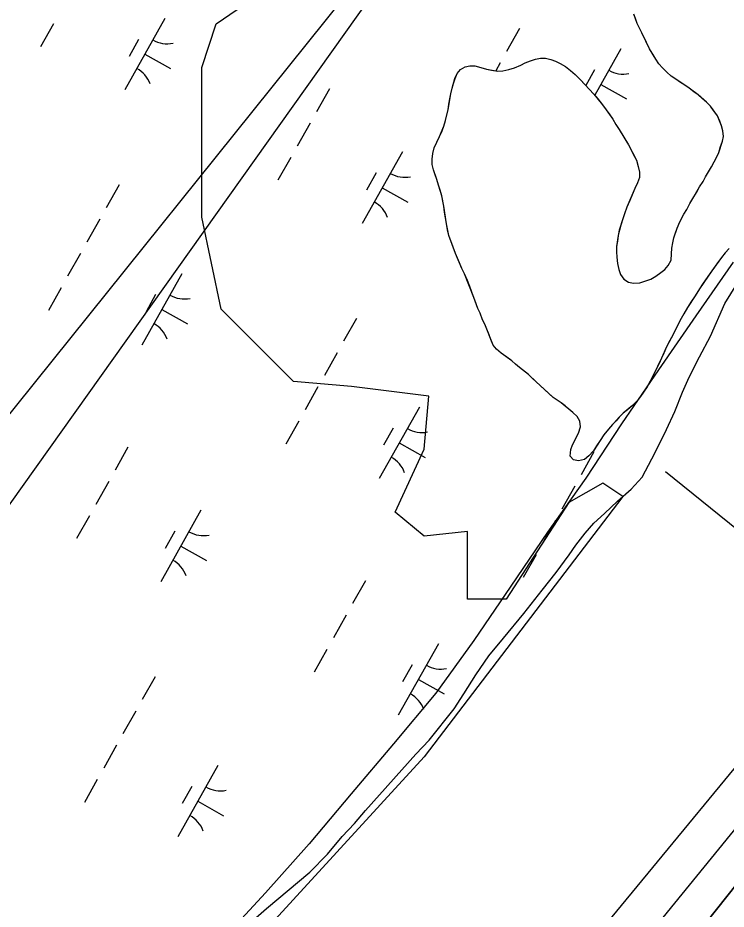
# Model space of a CAD drawing. Extents: x 3913936 to 3933962, y 195330 to 217741.
# Drawn here: x 3921301 to 3921734, y 200928 to 201472 of the extents above; entities that cross this region are included whole.
import ezdxf

# ---------------------------------------------------------------- set-up
doc = ezdxf.new("R2010")
doc.units = 0
for name, color, linetype in [('V-LEVE-TOET', 7, 'Continuous'), ('V-RIVR-EDGE', 7, 'Continuous'), ('V-RRAP-FSHR', 7, 'Continuous'), ('V-TOPO-DPTH', 7, 'Continuous'), ('V-TOPO-MINR', 7, 'Continuous'), ('V-TOPO-SHOR', 7, 'Continuous'), ('V-UTIL-LINE', 7, 'Continuous'), ('V-WETL-SWMP', 7, 'Continuous')]:
    doc.layers.add(name, color=color, linetype=linetype)

msp = doc.modelspace()

# ---------------------------------------------------------------- linework, layer by layer
at = {"layer": 'V-LEVE-TOET'}
msp.add_line((3921696.54, 201194.83), (3921821.13, 201093.88), dxfattribs=at)
at = {"layer": 'V-RIVR-EDGE'}
for points in [[(3921670.35, 201179.41), (3921658.2, 201187.68), (3921637.55, 201175.88), (3921599.19, 201116.88), (3921575.59, 201116.88), (3921575.59, 201158.18), (3921549.04, 201155.23), (3921531.33, 201169.98), (3921549.04, 201208.34), (3921551.99, 201240.79), (3921504.78, 201246.69), (3921469.38, 201249.64), (3921425.12, 201293.89), (3921413.32, 201349.95), (3921413.32, 201406.01), (3921413.32, 201441.41), (3921422.17, 201467.96), (3921460.53, 201494.51)], [(3921670.35, 201179.41), (3921549.12, 201020.46), (3921415.83, 200875.05), (3921337.06, 200789.01), (3921188.01, 200632.69), (3921116.52, 200553.92), (3921101.97, 200528.48), (3921075.31, 200490.91), (3921049.87, 200450.92), (3921013.51, 200416.99), (3920980.8, 200402.45), (3920923.84, 200350.34), (3920881.43, 200312.78), (3920800.24, 200218.26), (3920726.32, 200131.01), (3920696.03, 200086.18), (3920643.92, 200055.88), (3920594.24, 200014.68), (3920561.69, 199977.31)]]:
    msp.add_lwpolyline(points, dxfattribs=at)
at = {"layer": 'V-RRAP-FSHR'}
msp.add_lwpolyline([(3921737.73, 201322.58), (3921714.96, 201289.69), (3921692.2, 201256.8), (3921669.64, 201223.77), (3921647.75, 201190.74), (3921624.51, 201157.71), (3921601.95, 201124.68), (3921579.39, 201091.65), (3921556.28, 201059.4), (3921530.47, 201028.49), (3921504.65, 200997.93), (3921478.84, 200967.37), (3921452.28, 200937.47), (3921425.1, 200908.13)], dxfattribs=at)
at = {"layer": 'V-TOPO-DPTH'}
for points in [[(3923095.91, 202678.46), (3922791.11, 202297.8), (3922789.59, 202295.95), (3922787.26, 202293.23), (3922784.95, 202290.48), (3922157.44, 201521.67), (3922155.7, 201519.54), (3922153.96, 201517.41), (3922152.21, 201515.29), (3922150.47, 201513.16), (3922148.07, 201510.25), (3922146.97, 201508.92), (3922146.42, 201508.26), (3922145.87, 201507.61), (3922141.95, 201502.95), (3922139.44, 201499.96), (3922136.94, 201496.96), (3922134.44, 201493.96), (3922131.96, 201490.95), (3921528.01, 200758.19)], [(3921571.56, 200731.02), (3921771, 200981.89), (3921838.64, 201066.04), (3921906.88, 201149.7), (3921976, 201232.63), (3922045.72, 201315.07), (3922153.04, 201440.58), (3922169.51, 201459.92), (3922185.93, 201479.31), (3922202.27, 201498.77), (3922970.95, 202357.51)], [(3921571.56, 200731.02), (3921771, 200981.89), (3921838.64, 201066.04), (3921906.88, 201149.7), (3921976, 201232.63), (3922045.72, 201315.07), (3922153.04, 201440.58), (3922169.51, 201459.92), (3922185.93, 201479.31), (3922202.27, 201498.77), (3922970.95, 202357.51)]]:
    msp.add_lwpolyline(points, dxfattribs=at)
at = {"layer": 'V-TOPO-MINR'}
for points in [[(3923095.91, 202678.46), (3922791.11, 202297.8), (3922789.59, 202295.95), (3922787.26, 202293.23), (3922784.95, 202290.48), (3922157.44, 201521.67), (3922155.7, 201519.54), (3922153.96, 201517.41), (3922152.21, 201515.29), (3922150.47, 201513.16), (3922148.07, 201510.25), (3922146.97, 201508.92), (3922146.42, 201508.26), (3922145.87, 201507.61), (3922141.95, 201502.95), (3922139.44, 201499.96), (3922136.94, 201496.96), (3922134.44, 201493.96), (3922131.96, 201490.95), (3921528.01, 200758.19)], [(3922956.69, 202387.01), (3922940, 202360.98), (3922926.57, 202340.72), (3922912.73, 202320.75), (3922898.3, 202301.2), (3922883.47, 202281.95), (3922854.79, 202245.85), (3922330.9, 201690.94), (3922303.28, 201658.32), (3922275.74, 201625.63), (3922248.33, 201592.82), (3922221.02, 201559.94), (3922183.26, 201514.3), (3922174.87, 201504.2), (3922166.46, 201494.11), (3922158, 201484.06), (3922149.52, 201474.03), (3922091.91, 201406.13), (3922054.74, 201362.05), (3922017.74, 201317.82), (3921981.01, 201273.38), (3921944.45, 201228.79), (3921549.88, 200744.53)], [(3922970.95, 202357.51), (3922202.27, 201498.77), (3922185.93, 201479.31), (3922169.51, 201459.92), (3922153.04, 201440.58), (3922045.72, 201315.07), (3921976, 201232.63), (3921906.88, 201149.7), (3921838.64, 201066.04), (3921771, 200981.89), (3921571.56, 200731.02)]]:
    msp.add_lwpolyline(points, dxfattribs=at)
at = {"layer": 'V-TOPO-SHOR'}
for points in [[(3921679.42, 201370.98), (3921677.75, 201367.5), (3921676.09, 201363.64), (3921674.69, 201360.28), (3921672.9, 201356.16), (3921671.36, 201352.04), (3921670.34, 201348.95), (3921669.2, 201345.22), (3921668.31, 201342.13), (3921667.67, 201338.91), (3921667.17, 201335.43), (3921666.66, 201332.09), (3921666.54, 201328.87), (3921666.68, 201325.65), (3921667.2, 201321.8), (3921667.98, 201318.07), (3921669.02, 201314.98), (3921671.09, 201312.16), (3921673.92, 201310.36), (3921677.02, 201309.73), (3921680.74, 201310), (3921684.47, 201311.17), (3921687.56, 201312.2), (3921690.64, 201314.01), (3921693.72, 201316.21), (3921696.03, 201318.15), (3921698.08, 201320.47), (3921699.87, 201323.82), (3921700.25, 201327.55), (3921700.37, 201331.15), (3921700.88, 201334.24), (3921701.51, 201337.46), (3921702.53, 201340.42), (3921703.68, 201343.38), (3921705.34, 201347.12), (3921707.77, 201351.76), (3921709.44, 201354.59), (3921711.36, 201358.33), (3921713.28, 201361.42), (3921715.33, 201365.16), (3921717.25, 201368.51), (3921719.43, 201371.73), (3921720.96, 201374.69), (3921722.75, 201377.66), (3921724.55, 201380.75), (3921726.21, 201383.72), (3921727.62, 201386.42), (3921729.03, 201389.51), (3921730.17, 201393.12), (3921731.32, 201396.34), (3921731.83, 201399.3), (3921731.56, 201402.64), (3921730.78, 201405.73), (3921729.62, 201408.68), (3921728.32, 201411.77), (3921725.87, 201415.11), (3921723.93, 201417.67), (3921721.48, 201420.24), (3921718.9, 201422.55), (3921716.45, 201424.6), (3921714, 201426.39), (3921711.03, 201428.7), (3921708.33, 201430.49), (3921705.75, 201432.29), (3921702.78, 201434.34), (3921699.95, 201436.13), (3921697.24, 201438.57), (3921694.66, 201441.14), (3921692.46, 201443.57), (3921690.53, 201446.53), (3921688.72, 201449.48), (3921686.78, 201452.82), (3921684.97, 201456.55), (3921683.67, 201459.37), (3921682.12, 201462.58), (3921680.57, 201465.41), (3921679.27, 201468.24), (3921678.11, 201471.19), (3921677.07, 201474.02)], [(3921607.43, 201258.33), (3921604.85, 201260.26), (3921602.66, 201262.31), (3921599.56, 201264.49), (3921596.08, 201266.92), (3921593.25, 201269.36), (3921591.18, 201271.92), (3921589.88, 201275.27), (3921588.85, 201278.09), (3921587.42, 201281.56), (3921586.25, 201284.65), (3921584.83, 201287.35), (3921583.28, 201291.46), (3921581.98, 201294.28), (3921580.95, 201297.11), (3921579.52, 201300.97), (3921578.22, 201304.18), (3921576.93, 201307.65), (3921575.5, 201311.25), (3921573.82, 201315.36), (3921572.14, 201318.7), (3921570.71, 201322.17), (3921569.42, 201325), (3921568.25, 201327.83), (3921566.83, 201331.68), (3921565.4, 201335.66), (3921564.23, 201338.75), (3921563.45, 201342.35), (3921562.67, 201345.95), (3921562.14, 201349.55), (3921561.62, 201353.15), (3921561.1, 201356.75), (3921560.57, 201359.71), (3921559.92, 201363.05), (3921558.88, 201366.52), (3921557.84, 201369.61), (3921556.93, 201372.95), (3921555.9, 201375.91), (3921554.86, 201378.99), (3921554.08, 201382.08), (3921553.94, 201385.42), (3921554.44, 201388.9), (3921555.33, 201392.37), (3921556.87, 201395.85), (3921558.53, 201399.2), (3921560.07, 201402.81), (3921561.22, 201405.64), (3921562.24, 201409.12), (3921563, 201412.33), (3921563.76, 201415.81), (3921564.27, 201418.9), (3921564.9, 201422.25), (3921565.41, 201425.21), (3921566.17, 201428.68), (3921567.06, 201431.65), (3921567.96, 201434.61), (3921569.23, 201437.7), (3921571.41, 201440.15), (3921574.11, 201441.7), (3921577.07, 201442.35), (3921580.15, 201442.49), (3921583.76, 201441.47), (3921587.24, 201440.32), (3921590.2, 201439.81), (3921594.06, 201439.18), (3921597.15, 201439.32), (3921600.87, 201440.23), (3921604.22, 201441.27), (3921608.07, 201442.82), (3921610.9, 201444.25), (3921613.98, 201445.54), (3921617.07, 201446.45), (3921620.15, 201447.1), (3921623.24, 201447.11), (3921626.46, 201446.35), (3921629.42, 201445.2), (3921632.26, 201443.79), (3921635.35, 201442), (3921638.57, 201439.56), (3921641.41, 201437), (3921644.63, 201433.79), (3921647.08, 201431.1), (3921650.18, 201427.89), (3921652.63, 201425.19), (3921655.09, 201422.24), (3921657.93, 201418.65), (3921660.25, 201415.57), (3921662.45, 201412.48), (3921664.26, 201409.92), (3921666.2, 201406.58), (3921668.13, 201403.62), (3921670.46, 201399.77), (3921672.27, 201396.82), (3921673.82, 201394.25), (3921675.5, 201391.04), (3921677.05, 201388.08), (3921678.73, 201384.87), (3921679.9, 201381.01), (3921680.56, 201377.41), (3921680.57, 201374.32), (3921679.42, 201370.98)], [(3921735.36, 201330.86), (3921732.93, 201328.15), (3921730.62, 201325.32), (3921727.8, 201321.45), (3921724.72, 201317.33), (3921722.29, 201313.85), (3921719.09, 201309.08), (3921717.16, 201306.24), (3921714.6, 201301.99), (3921712.43, 201298.76), (3921709.86, 201294.77), (3921707.69, 201290.9), (3921706.15, 201288.2)], [(3921706.15, 201288.2), (3921704.36, 201285.1), (3921702.82, 201281.89), (3921701.29, 201278.79), (3921699.11, 201274.67), (3921697.19, 201270.93), (3921695.4, 201266.94), (3921694.12, 201263.85), (3921692.59, 201260.76), (3921690.67, 201256.89), (3921688.88, 201253.29), (3921686.96, 201249.55), (3921685.42, 201246.71), (3921685.25, 201246.44)], [(3921627.82, 201240.02), (3921627.68, 201240.12), (3921624.71, 201242.94), (3921622.39, 201244.99), (3921619.81, 201247.43), (3921617.49, 201249.48), (3921615.29, 201251.54), (3921612.84, 201253.97), (3921607.43, 201258.33)], [(3921685.25, 201246.44), (3921683.38, 201243.69), (3921681.31, 201240.58), (3921679.13, 201237.96), (3921676.28, 201234.97), (3921673.19, 201232.47), (3921670.57, 201230.27), (3921668.27, 201228.01), (3921666.27, 201225.69), (3921664.2, 201223.38), (3921661.66, 201220.51), (3921658.93, 201217.21), (3921656.5, 201213.74), (3921654.44, 201210.51), (3921652.56, 201207.34), (3921649.77, 201204.23), (3921646.98, 201201.97), (3921643.45, 201201.23), (3921640.41, 201201.89), (3921638.33, 201204.2), (3921638.69, 201208.15), (3921639.78, 201210.95), (3921641.77, 201214.79), (3921643.47, 201218.15), (3921644.68, 201221.98), (3921644.12, 201225.45), (3921642.59, 201228.24), (3921639.96, 201230.86), (3921637.52, 201232.79), (3921635.21, 201234.74), (3921632.71, 201236.68), (3921627.82, 201240.02)]]:
    msp.add_lwpolyline(points, dxfattribs=at)
at = {"layer": 'V-UTIL-LINE'}
for points in [[(3928315.82, 212388.13), (3926944.7, 210748.94), (3926592.74, 210251.47), (3926408.93, 209914.99), (3925628.64, 208474.44), (3925139.98, 207727.42), (3924555.96, 206253.65), (3924055.82, 204771.45), (3923484.9, 203858.52), (3922256.01, 202262.65), (3921816.4, 201905.57), (3920704.84, 200345.08), (3920462.44, 200062.72)], [(3928328.32, 212380.93), (3926784.14, 210502.92), (3926424.72, 209908.68), (3925640.45, 208467.64), (3924952.2, 207329.25), (3923971.74, 204752.16), (3923252.9, 203563.68), (3921560.17, 201558.84), (3920397.87, 200112.86)]]:
    msp.add_lwpolyline(points, dxfattribs=at)
at = {"layer": 'V-WETL-SWMP'}
for p, q in [((3921390.82, 201471.31), (3921366.32, 201427.73)), ((3921679.27, 201468.24), (3921677.07, 201474.02)), ((3921322.72, 201467.95), (3921314.88, 201454.01)), ((3921607.26, 201465.11), (3921599.42, 201451.17)), ((3921680.57, 201465.41), (3921679.27, 201468.24)), ((3921682.12, 201462.58), (3921680.57, 201465.41)), ((3921686.78, 201452.82), (3921682.12, 201462.58)), ((3921374.79, 201458.53), (3921368.91, 201448.07)), ((3921378.57, 201449.52), (3921394.26, 201440.7)), ((3921669.19, 201452.76), (3921653.26, 201424.42)), ((3921690.53, 201446.53), (3921686.78, 201452.82)), ((3921574.11, 201441.7), (3921577.07, 201442.35)), ((3921577.07, 201442.35), (3921580.15, 201442.49)), ((3921580.15, 201442.49), (3921583.76, 201441.47)), ((3921595.5, 201444.19), (3921592.8, 201439.39)), ((3921604.22, 201441.27), (3921608.07, 201442.82)), ((3921608.07, 201442.82), (3921610.9, 201444.25)), ((3921610.9, 201444.25), (3921613.98, 201445.54)), ((3921613.98, 201445.54), (3921617.07, 201446.45)), ((3921617.07, 201446.45), (3921620.15, 201447.1)), ((3921620.15, 201447.1), (3921623.24, 201447.11)), ((3921623.24, 201447.11), (3921626.46, 201446.35)), ((3921626.46, 201446.35), (3921629.42, 201445.2)), ((3921629.42, 201445.2), (3921632.25, 201443.79)), ((3921632.25, 201443.79), (3921635.35, 201442)), ((3921692.46, 201443.57), (3921690.53, 201446.53)), ((3921694.66, 201441.14), (3921692.46, 201443.57)), ((3921567.95, 201434.61), (3921569.23, 201437.7)), ((3921569.23, 201437.7), (3921571.41, 201440.15)), ((3921571.41, 201440.15), (3921574.11, 201441.7)), ((3921583.76, 201441.47), (3921587.24, 201440.32)), ((3921587.24, 201440.32), (3921594.06, 201439.18)), ((3921594.06, 201439.18), (3921597.15, 201439.32)), ((3921597.15, 201439.32), (3921600.87, 201440.23)), ((3921600.87, 201440.23), (3921604.22, 201441.27)), ((3921635.35, 201442), (3921638.57, 201439.56)), ((3921638.57, 201439.56), (3921641.41, 201437)), ((3921641.41, 201437), (3921644.63, 201433.79)), ((3921653.15, 201439.98), (3921647.77, 201430.42)), ((3921697.24, 201438.57), (3921694.66, 201441.14)), ((3921699.95, 201436.13), (3921697.24, 201438.57)), ((3921566.17, 201428.68), (3921567.95, 201434.61)), ((3921644.63, 201433.79), (3921652.63, 201425.19)), ((3921702.78, 201434.34), (3921699.95, 201436.13)), ((3921711.03, 201428.7), (3921702.78, 201434.34)), ((3921491.24, 201428.29), (3921483.4, 201414.34)), ((3921565.41, 201425.21), (3921566.17, 201428.68)), ((3921656.94, 201430.97), (3921672.63, 201422.15)), ((3921716.45, 201424.6), (3921711.03, 201428.7)), ((3921563.76, 201415.81), (3921565.41, 201425.21)), ((3921652.63, 201425.19), (3921657.93, 201418.65)), ((3921721.48, 201420.24), (3921716.45, 201424.6)), ((3921562.24, 201409.12), (3921563.76, 201415.81)), ((3921657.93, 201418.65), (3921660.25, 201415.57)), ((3921660.25, 201415.57), (3921664.25, 201409.92)), ((3921723.93, 201417.67), (3921721.48, 201420.24)), ((3921728.32, 201411.77), (3921723.93, 201417.67)), ((3921664.25, 201409.92), (3921666.2, 201406.58)), ((3921730.78, 201405.73), (3921728.32, 201411.77)), ((3921479.48, 201407.37), (3921471.64, 201393.42)), ((3921558.53, 201399.2), (3921561.22, 201405.64)), ((3921561.22, 201405.64), (3921562.24, 201409.12)), ((3921666.2, 201406.58), (3921668.13, 201403.62)), ((3921731.56, 201402.64), (3921730.78, 201405.73)), ((3921556.87, 201395.85), (3921558.53, 201399.2)), ((3921668.13, 201403.62), (3921673.82, 201394.25)), ((3921731.32, 201396.34), (3921731.83, 201399.3)), ((3921731.83, 201399.3), (3921731.56, 201402.64)), ((3921555.33, 201392.37), (3921556.87, 201395.85)), ((3921673.82, 201394.25), (3921678.73, 201384.87)), ((3921729.02, 201389.51), (3921731.32, 201396.34)), ((3921535.82, 201389.8), (3921511.32, 201346.22)), ((3921553.94, 201385.42), (3921554.44, 201388.9)), ((3921554.44, 201388.9), (3921555.33, 201392.37)), ((3921727.62, 201386.42), (3921729.02, 201389.51)), ((3921467.72, 201386.44), (3921459.88, 201372.5)), ((3921554.08, 201382.08), (3921553.94, 201385.42)), ((3921678.73, 201384.87), (3921679.9, 201381.01)), ((3921724.55, 201380.75), (3921727.62, 201386.42)), ((3921519.78, 201377.02), (3921513.9, 201366.56)), ((3921554.86, 201378.99), (3921554.08, 201382.08)), ((3921556.93, 201372.95), (3921554.86, 201378.99)), ((3921679.9, 201381.01), (3921680.56, 201377.41)), ((3921680.56, 201377.41), (3921680.56, 201374.32)), ((3921720.96, 201374.69), (3921724.55, 201380.75)), ((3921557.84, 201369.61), (3921556.93, 201372.95)), ((3921680.56, 201374.32), (3921679.42, 201370.98)), ((3921717.25, 201368.51), (3921719.43, 201371.73)), ((3921719.43, 201371.73), (3921720.96, 201374.69)), ((3921362.81, 201369.71), (3921354.97, 201355.76)), ((3921523.57, 201368.01), (3921539.26, 201359.19)), ((3921559.92, 201363.05), (3921557.84, 201369.61)), ((3921677.75, 201367.5), (3921672.9, 201356.16)), ((3921679.42, 201370.98), (3921677.75, 201367.5)), ((3921713.28, 201361.42), (3921717.25, 201368.51)), ((3921561.1, 201356.75), (3921559.92, 201363.05)), ((3921711.36, 201358.33), (3921713.28, 201361.42)), ((3921562.67, 201345.95), (3921561.1, 201356.75)), ((3921672.9, 201356.16), (3921671.36, 201352.04)), ((3921709.44, 201354.59), (3921711.36, 201358.33)), ((3921671.36, 201352.04), (3921670.34, 201348.95)), ((3921705.34, 201347.12), (3921707.77, 201351.76)), ((3921707.77, 201351.76), (3921709.44, 201354.59)), ((3921351.05, 201348.79), (3921343.21, 201334.84)), ((3921564.23, 201338.75), (3921562.67, 201345.95)), ((3921670.34, 201348.95), (3921668.3, 201342.13)), ((3921703.68, 201343.38), (3921705.34, 201347.12)), ((3921667.67, 201338.91), (3921666.66, 201332.09)), ((3921668.3, 201342.13), (3921667.67, 201338.91)), ((3921701.51, 201337.46), (3921703.68, 201343.38)), ((3921568.25, 201327.83), (3921564.23, 201338.75)), ((3921700.37, 201331.15), (3921700.88, 201334.24)), ((3921700.88, 201334.24), (3921701.51, 201337.46)), ((3921666.66, 201332.09), (3921666.54, 201328.87)), ((3921666.54, 201328.87), (3921666.68, 201325.65)), ((3921700.25, 201327.55), (3921700.37, 201331.15)), ((3921732.93, 201328.15), (3921730.62, 201325.32)), ((3921735.36, 201330.86), (3921732.93, 201328.15)), ((3921339.29, 201327.86), (3921331.45, 201313.92)), ((3921572.14, 201318.7), (3921568.25, 201327.83)), ((3921666.68, 201325.65), (3921667.2, 201321.8)), ((3921698.08, 201320.47), (3921699.88, 201323.82)), ((3921699.88, 201323.82), (3921700.25, 201327.55)), ((3921730.62, 201325.32), (3921724.72, 201317.33)), ((3921573.82, 201315.36), (3921572.14, 201318.7)), ((3921667.2, 201321.8), (3921667.98, 201318.07)), ((3921667.98, 201318.07), (3921669.02, 201314.98)), ((3921693.72, 201316.21), (3921696.03, 201318.15)), ((3921696.03, 201318.15), (3921698.08, 201320.47)), ((3921724.72, 201317.33), (3921717.16, 201306.24)), ((3921401.22, 201315.51), (3921376.72, 201271.93)), ((3921579.52, 201300.97), (3921573.82, 201315.36)), ((3921669.02, 201314.98), (3921671.09, 201312.16)), ((3921671.09, 201312.16), (3921673.93, 201310.37)), ((3921680.74, 201310), (3921687.56, 201312.2)), ((3921687.56, 201312.2), (3921690.64, 201314.01)), ((3921690.64, 201314.01), (3921693.72, 201316.21)), ((3921327.53, 201306.94), (3921319.69, 201293)), ((3921673.93, 201310.37), (3921677.01, 201309.73)), ((3921677.01, 201309.73), (3921680.74, 201310)), ((3921717.16, 201306.24), (3921714.6, 201301.99)), ((3921732.65, 201297.25), (3921740.08, 201309.1)), ((3921385.18, 201302.73), (3921379.3, 201292.27)), ((3921581.98, 201294.28), (3921579.52, 201300.97)), ((3921714.6, 201301.99), (3921709.86, 201294.77)), ((3921723.95, 201277.41), (3921732.65, 201297.25)), ((3921388.97, 201293.72), (3921404.66, 201284.9)), ((3921583.28, 201291.46), (3921581.98, 201294.28)), ((3921584.83, 201287.35), (3921583.28, 201291.46)), ((3921709.86, 201294.77), (3921706.15, 201288.2)), ((3921507.81, 201288.2), (3921499.97, 201274.25)), ((3921586.25, 201284.65), (3921584.83, 201287.35)), ((3921591.18, 201271.92), (3921586.25, 201284.65)), ((3921704.36, 201285.11), (3921701.29, 201278.79)), ((3921706.15, 201288.2), (3921704.36, 201285.11)), ((3921701.29, 201278.79), (3921697.19, 201270.93)), ((3921717.3, 201264.79), (3921723.95, 201277.41)), ((3921593.25, 201269.36), (3921591.18, 201271.92)), ((3921596.08, 201266.92), (3921593.25, 201269.36)), ((3921697.19, 201270.93), (3921694.12, 201263.85)), ((3921496.05, 201267.28), (3921488.21, 201253.33)), ((3921602.66, 201262.31), (3921596.08, 201266.92)), ((3921694.12, 201263.85), (3921688.88, 201253.29)), ((3921710.9, 201252.42), (3921717.3, 201264.79)), ((3921604.85, 201260.26), (3921602.66, 201262.31)), ((3921607.43, 201258.33), (3921604.85, 201260.26)), ((3921612.84, 201253.97), (3921607.43, 201258.33)), ((3921617.49, 201249.48), (3921612.84, 201253.97)), ((3921688.88, 201253.29), (3921685.25, 201246.44)), ((3921706.81, 201243.14), (3921710.9, 201252.42)), ((3921484.29, 201246.35), (3921476.45, 201232.41)), ((3921627.82, 201240.02), (3921617.49, 201249.48)), ((3921685.25, 201246.44), (3921681.31, 201240.58)), ((3921702.21, 201231.29), (3921706.81, 201243.14)), ((3921632.71, 201236.68), (3921627.82, 201240.02)), ((3921639.96, 201230.85), (3921632.71, 201236.68)), ((3921679.13, 201237.96), (3921676.28, 201234.97)), ((3921681.31, 201240.58), (3921679.13, 201237.96)), ((3921546.21, 201234), (3921521.71, 201190.42)), ((3921642.59, 201228.24), (3921639.96, 201230.85)), ((3921670.57, 201230.27), (3921668.27, 201228.01)), ((3921676.28, 201234.97), (3921670.57, 201230.27)), ((3921697.1, 201220.47), (3921702.21, 201231.29)), ((3921472.53, 201225.43), (3921464.69, 201211.49)), ((3921644.12, 201225.45), (3921642.59, 201228.24)), ((3921644.67, 201221.98), (3921644.12, 201225.45)), ((3921668.27, 201228.01), (3921661.66, 201220.51)), ((3921530.18, 201221.22), (3921524.3, 201210.76)), ((3921643.47, 201218.15), (3921644.67, 201221.98)), ((3921661.66, 201220.51), (3921658.93, 201217.21)), ((3921691.98, 201209.91), (3921697.1, 201220.47)), ((3921639.78, 201210.96), (3921643.47, 201218.15)), ((3921656.5, 201213.74), (3921652.56, 201207.34)), ((3921658.93, 201217.21), (3921656.5, 201213.74)), ((3921368.27, 201209.53), (3921360.43, 201195.58)), ((3921533.96, 201212.21), (3921549.65, 201203.39)), ((3921638.69, 201208.15), (3921639.78, 201210.96)), ((3921688.14, 201202.44), (3921691.98, 201209.91)), ((3921638.33, 201204.2), (3921638.69, 201208.15)), ((3921640.41, 201201.89), (3921638.33, 201204.2)), ((3921652.81, 201206.69), (3921644.97, 201192.74)), ((3921649.77, 201204.23), (3921646.98, 201201.97)), ((3921652.56, 201207.34), (3921649.77, 201204.23)), ((3921643.45, 201201.23), (3921640.41, 201201.89)), ((3921646.98, 201201.97), (3921643.45, 201201.23)), ((3921682.25, 201191.36), (3921688.14, 201202.44)), ((3921356.51, 201188.61), (3921348.67, 201174.66)), ((3921675.58, 201183.88), (3921682.25, 201191.36)), ((3921641.05, 201185.77), (3921633.21, 201171.82)), ((3921667.12, 201176.65), (3921675.58, 201183.88)), ((3921659.16, 201169.17), (3921667.12, 201176.65)), ((3921412.85, 201171.04), (3921388.34, 201127.46)), ((3921344.75, 201167.69), (3921336.91, 201153.74)), ((3921629.28, 201164.85), (3921621.44, 201150.9)), ((3921652.74, 201163.23), (3921659.16, 201169.17)), ((3921647.36, 201157.04), (3921652.74, 201163.23)), ((3921396.81, 201158.26), (3921390.93, 201147.8)), ((3921641.72, 201149.82), (3921647.36, 201157.04)), ((3921400.6, 201149.25), (3921416.29, 201140.43)), ((3921637.62, 201143.89), (3921641.72, 201149.82)), ((3921617.52, 201143.92), (3921609.68, 201129.98)), ((3921629.67, 201133.06), (3921637.62, 201143.89)), ((3921621.21, 201122.23), (3921629.67, 201133.06)), ((3921513.27, 201128.02), (3921505.43, 201114.07)), ((3921609.93, 201108.05), (3921621.21, 201122.23)), ((3921501.51, 201107.1), (3921493.67, 201093.15)), ((3921597.62, 201093.09), (3921609.93, 201108.05)), ((3921557.84, 201089.53), (3921533.34, 201045.95)), ((3921588.65, 201082.26), (3921597.62, 201093.09)), ((3921489.75, 201086.18), (3921481.91, 201072.23)), ((3921580.7, 201070.66), (3921588.65, 201082.26)), ((3921541.81, 201076.75), (3921535.93, 201066.29)), ((3921384.83, 201069.44), (3921376.99, 201055.49)), ((3921545.59, 201067.74), (3921561.28, 201058.92)), ((3921573.27, 201059.06), (3921580.7, 201070.66)), ((3921567.38, 201049.78), (3921573.27, 201059.06)), ((3921373.07, 201048.52), (3921365.23, 201034.57)), ((3921552.25, 201030.7), (3921567.38, 201049.78)), ((3921544.04, 201022.18), (3921552.25, 201030.7)), ((3921361.31, 201027.6), (3921353.47, 201013.65)), ((3921513.26, 200987.88), (3921544.04, 201022.18)), ((3921423.24, 201015.24), (3921398.74, 200971.66)), ((3921349.55, 201006.67), (3921341.71, 200992.73)), ((3921407.2, 201002.46), (3921401.32, 200992)), ((3921410.99, 200993.45), (3921426.68, 200984.63)), ((3921506.6, 200979.88), (3921513.26, 200987.88)), ((3921499.16, 200971.89), (3921506.6, 200979.88)), ((3921490.18, 200961.06), (3921499.16, 200971.89)), ((3921479.4, 200950.22), (3921490.18, 200961.06)), ((3921452.96, 200928.02), (3921479.4, 200950.22)), ((3921410.1, 200890.59), (3921452.96, 200928.02))]:
    msp.add_line(p, q, dxfattribs=at)
for centre, start, end in [((3921392.31, 201473.48), 239.8861, 281.4297), ((3921365.24, 201425.32), 19.8861, 61.4297), ((3921670.68, 201454.93), 239.8861, 281.4297), ((3921537.31, 201391.97), 239.8861, 281.4297), ((3921510.24, 201343.81), 19.8861, 61.4297), ((3921402.71, 201317.68), 239.8861, 281.4297), ((3921375.64, 201269.52), 19.8861, 61.4297), ((3921547.71, 201236.17), 239.8861, 281.4297), ((3921520.64, 201188.02), 19.8861, 61.4297), ((3921414.34, 201173.21), 239.8861, 281.4297), ((3921387.27, 201125.06), 19.8861, 61.4297), ((3921559.34, 201091.7), 239.8861, 281.4297), ((3921532.27, 201043.55), 19.8861, 61.4297), ((3921424.73, 201017.41), 239.8861, 281.4297), ((3921397.66, 200969.26), 19.8861, 61.4297)]:
    msp.add_arc(centre, 17.62, start, end, dxfattribs=at)

doc.saveas('drawing.dxf')
